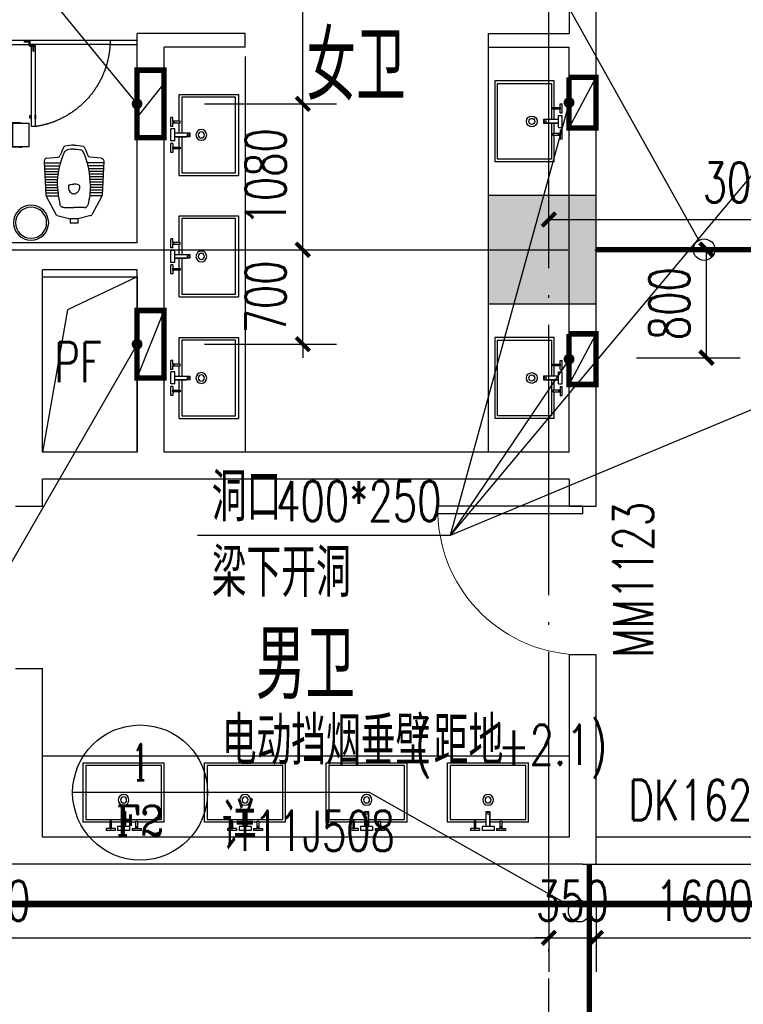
# Model space of a CAD drawing. Extents: x 797781 to 1255204, y 21234 to 1024248.
# Tile 342 of 656: x 934588 to 939949, y 377936 to 385227. Entities that reach past the tile are written whole.
import ezdxf
from ezdxf.enums import TextEntityAlignment as Align

# ---------------------------------------------------------------- set-up
doc = ezdxf.new("R2010")
doc.units = 0
doc.header["$LTSCALE"] = 1000
doc.header["$MEASUREMENT"] = 0
for name, pattern in [('( Hidden )', [0.375, 0.25, -0.125]), ('230303生产综合楼-平面图_t8$0$DASHED', [0.75, 0.5, -0.25]), ('230303生产综合楼-平面图_t8$0$DOTE', [2.4200000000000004, 2, -0.2, 0.02, -0.2])]:
    doc.linetypes.add(name, pattern=pattern)
for name, color, linetype in [('230303生产综合楼-平面图_t8$0$00-隔断-JYZS', 54, 'Continuous'), ('230303生产综合楼-平面图_t8$0$COLUMN', 40, 'Continuous'), ('230303生产综合楼-平面图_t8$0$DIM_IDEN', 3, 'Continuous'), ('230303生产综合楼-平面图_t8$0$DIM_LEAD', 3, 'Continuous'), ('230303生产综合楼-平面图_t8$0$DOTE', 1, '230303生产综合楼-平面图_t8$0$DOTE'), ('230303生产综合楼-平面图_t8$0$FC-过门石-JYZS', 147, 'Continuous'), ('230303生产综合楼-平面图_t8$0$FF-厨卫具', 44, 'Continuous'), ('230303生产综合楼-平面图_t8$0$FF-厨卫具-JYZS', 44, 'Continuous'), ('230303生产综合楼-平面图_t8$0$FF-门扇-JYZS', 12, 'Continuous'), ('230303生产综合楼-平面图_t8$0$PUB_DIM', 3, 'Continuous'), ('230303生产综合楼-平面图_t8$0$PUB_TEXT', 7, 'Continuous'), ('230303生产综合楼-平面图_t8$0$RC-套线看线-JYZS', 12, 'Continuous'), ('230303生产综合楼-平面图_t8$0$WALL', 40, 'Continuous'), ('230303生产综合楼-平面图_t8$0$WINDOW', 4, 'Continuous'), ('230303生产综合楼-平面图_t8$0$WINDOW_TEXT', 7, 'Continuous'), ('230303生产综合楼-平面图_t8$0$条件', 7, 'Continuous'), ('230303生产综合楼-平面图_t8$0$板洞', 6, 'Continuous'), ('DIM_LEAD', 3, 'Continuous'), ('PUB_HATCH', 8, 'Continuous'), ('PUB_TEXT', 7, 'Continuous'), ('防排烟', 7, 'Continuous')]:
    doc.layers.add(name, color=color, linetype=linetype)
doc.styles.add('230303生产综合楼-平面图_t8$0$_TCH_DIM', font='SIMPLEX', dxfattribs={"bigfont": 'GBCBIG'})
doc.styles.add('230303生产综合楼-平面图_T8$0$_TCH_DIM_T3', font='SIMPLEX', dxfattribs={"width": 0.7058823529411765, "bigfont": 'GBCBIG'})
doc.styles.add('230303生产综合楼-平面图_t8$0$_TCH_LABEL', font='COMPLEX', dxfattribs={"bigfont": 'GBCBIG'})
doc.styles.add('230303生产综合楼-平面图_t8$0$_TCH_WINDOW', font='SIMPLEX', dxfattribs={"height": 3.5, "bigfont": 'GBCBIG'})
doc.dimstyles.new('230303生产综合楼-平面图_T8$0$_TCH_ARCH&&100', dxfattribs={"dimtxt": 297.5, "dimasz": 100, "dimexe": 250, "dimexo": 300, "dimgap": 126.25, "dimtad": 1, "dimdec": 0, "dimzin": 0, "dimdsep": 46, "dimtxsty": '230303生产综合楼-平面图_T8$0$_TCH_DIM_T3', "dimblk": '230303生产综合楼-平面图_t8$0$_ArchTick', "dimcen": 0.09, "dimclrt": 7, "dimazin": 2, "dimtfac": 1, "dimtdec": 0, "dimtix": 1, "dimtmove": 2, "dimatfit": 3, "dimfxl": 1, "dimtolj": 1, "dimtzin": 0, "dimarcsym": 0})

# ---------------------------------------------------------------- blocks, each defined once
blk = doc.blocks.new('230303生产综合楼-平面图_t8$0$A$Caa1b75a0')
at = {"layer": '230303生产综合楼-平面图_t8$0$00-隔断-JYZS'}
for points in [[(4414.997558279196, 50.00338010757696), (4414.997558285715, 1519.998501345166), (4549.997558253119, 1519.998501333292), (4549.997558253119, 1549.99850133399), (4399.997558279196, 1549.998501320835), (4249.997558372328, 1549.998501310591), (4249.997558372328, 1519.998501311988), (4384.997558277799, 1519.998501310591), (4384.997558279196, 50.00338010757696)], [(5349.997537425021, 1550.001774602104), (5149.997558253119, 1549.998501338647), (5149.997558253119, 1519.998501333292), (5349.997537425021, 1520.001774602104)]]:
    blk.add_lwpolyline(points, dxfattribs=at)
at = {"layer": '230303生产综合楼-平面图_t8$0$FC-过门石-JYZS'}
blk.add_line((5349.996816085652, 1549.998501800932), (-150.0031697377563, 1549.998501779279), dxfattribs=at)
at = {"layer": '230303生产综合楼-平面图_t8$0$RC-套线看线-JYZS'}
for p, q in [((5149.997558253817, 1549.998501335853), (4549.998462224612, 1549.998501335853)), ((5149.997558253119, 1519.998501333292), (4549.998462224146, 1519.998501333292))]:
    blk.add_line(p, q, dxfattribs=at)
blk = doc.blocks.new('230303生产综合楼-平面图_t8$0$defr')
at = {"layer": '230303生产综合楼-平面图_t8$0$FF-厨卫具-JYZS'}
blk.add_circle((0, -3.63798e-11), 130, dxfattribs=at)
at = {"layer": '230303生产综合楼-平面图_t8$0$FF-厨卫具-JYZS', "color": 251}
blk.add_circle((0, -3.63798e-11), 115, dxfattribs=at)
blk = doc.blocks.new('230303生产综合楼-平面图_t8$0$台盆')
at = {"layer": '230303生产综合楼-平面图_t8$0$FF-厨卫具'}
for p, q in [((68064.42690082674, -66099.28192664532, -4.3863078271e-06), (67464.42690082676, -66099.28192664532, -4.3863078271e-06)), ((67464.42690082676, -66538.28191404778, -4.3863078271e-06), (67464.42690082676, -66099.28192664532, -4.3863078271e-06)), ((68064.42690082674, -66538.28191404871, -4.3863078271e-06), (68064.42690082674, -66099.28192664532, -4.3863078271e-06)), ((67750.67690082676, -66569.94886890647, -4.3863074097e-06), (67750.67690082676, -66482.60120423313, -4.3863074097e-06)), ((67464.42690082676, -66538.28191404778, -4.3863078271e-06), (67662.12299709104, -66538.28191404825, -4.3863078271e-06)), ((67674.45967617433, -66538.28191404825, -4.3863078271e-06), (67750.67690082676, -66538.28191404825, -4.3863078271e-06)), ((67778.61893658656, -66538.28191404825, -4.3863078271e-06), (67854.39412547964, -66538.28191404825, -4.3863078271e-06)), ((67866.73080456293, -66538.28191404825, -4.3863078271e-06), (68064.42690082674, -66538.28191404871, -4.3863078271e-06)), ((67634.78638294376, -66584.49500919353, -4.3863074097e-06), (67634.78638294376, -66599.04114948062, -4.3863074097e-06)), ((67662.12299709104, -66584.49500919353, -4.3863074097e-06), (67634.78638294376, -66584.49500919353, -4.3863074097e-06)), ((67634.78638294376, -66599.04114948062, -4.3863074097e-06), (67701.79629032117, -66599.04114948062, -4.3863074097e-06)), ((67701.79629032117, -66584.49500919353, -4.3863074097e-06), (67674.45967617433, -66584.49500919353, -4.3863074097e-06)), ((67701.79629032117, -66584.49500919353, -4.3863074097e-06), (67701.79629032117, -66599.04114948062, -4.3863074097e-06)), ((67720.28043532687, -66569.94886890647, -4.3863074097e-06), (67750.67690082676, -66569.94886890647, -4.3863074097e-06)), ((67720.28043532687, -66569.94886890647, -4.3863074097e-06), (67720.28043532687, -66599.04114948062, -4.3863074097e-06)), ((67720.28043532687, -66599.04114948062, -4.3863074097e-06), (67809.01540208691, -66599.04114948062, -4.3863074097e-06)), ((67778.61893658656, -66569.94886890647, -4.3863074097e-06), (67809.01540208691, -66569.94886890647, -4.3863074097e-06)), ((67809.01540208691, -66569.94886890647, -4.3863074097e-06), (67809.01540208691, -66599.04114948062, -4.3863074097e-06)), ((67827.05751133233, -66584.49500919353, -4.3863074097e-06), (67854.39412547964, -66584.49500919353, -4.3863074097e-06)), ((67827.05751133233, -66584.49500919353, -4.3863074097e-06), (67827.05751133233, -66599.04114948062, -4.3863074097e-06)), ((67827.05751133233, -66599.04114948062, -4.3863074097e-06), (67894.06741871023, -66599.04114948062, -4.3863074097e-06)), ((67866.73080456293, -66584.49500919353, -4.3863074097e-06), (67894.06741871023, -66584.49500919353, -4.3863074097e-06)), ((67894.06741871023, -66584.49500919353, -4.3863074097e-06), (67894.06741871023, -66599.04114948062, -4.3863074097e-06))]:
    blk.add_line(p, q, dxfattribs=at)
at = {"layer": '230303生产综合楼-平面图_t8$0$FF-厨卫具', "color": 8, "elevation": -8.7726148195e-06}
blk.add_lwpolyline([(67750.67690082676, -66518.28191404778), (67484.42690082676, -66518.28191404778), (67484.42690082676, -66119.28192664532), (68044.42690082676, -66119.28192664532), (68044.42690082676, -66518.28191404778), (67778.61893658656, -66518.28191404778)], dxfattribs=at)
at = {"layer": '230303生产综合楼-平面图_t8$0$FF-厨卫具', "elevation": -4.3863074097e-06}
for points in [[(67750.67690082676, -66459.50120423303), (67750.67690082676, -66569.94886890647), (67778.61893658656, -66569.94886890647), (67778.61893658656, -66459.50120423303)], [(67662.12299709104, -66530.09871787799), (67662.12299709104, -66584.49500919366), (67674.45967617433, -66584.49500919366), (67674.45967617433, -66530.09871787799)], [(67866.73080456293, -66530.09871787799), (67866.73080456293, -66584.49500919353), (67854.39412547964, -66584.49500919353), (67854.39412547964, -66530.09871787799)]]:
    blk.add_lwpolyline(points, close=True, dxfattribs=at)
at = {"layer": '230303生产综合楼-平面图_t8$0$FF-厨卫具'}
blk.add_circle((67764.42690082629, -66373.28192664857, -8.7726148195e-06), 40, dxfattribs=at)
at = {"layer": '230303生产综合楼-平面图_t8$0$FF-厨卫具', "color": 8}
for centre, radius in [((67764.42690082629, -66373.28192664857, -8.7726148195e-06), 22.5), ((67764.11057655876, -66471.53829339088, -4.3863074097e-06), 7.984881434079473), ((67668.29133663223, -66578.32666965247, -4.3785974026e-06), 6.168339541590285), ((67860.56246502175, -66578.32666965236, -4.3785974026e-06), 6.168339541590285)]:
    blk.add_circle(centre, radius, dxfattribs=at)
blk = doc.blocks.new('230303生产综合楼-平面图_t8$0$htjy')
at = {"layer": '230303生产综合楼-平面图_t8$0$FF-门扇-JYZS', "color": 250}
for p, q in [((382761.9110870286, 28838.77206893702), (382761.9081940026, 28875.91693294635)), ((382766.9081939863, 28875.91730839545), (382766.9107036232, 28843.88171852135)), ((382769.4092076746, 28863.80063203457), (382720.9092078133, 28863.79699022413)), ((382726.1091327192, 28864.79738068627), (382759.5091326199, 28864.79988865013)), ((382726.1092828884, 28862.7973806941), (382759.5092827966, 28862.79988865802)), ((382736.8795833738, 28863.7972507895), (382738.6095082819, 28864.79738068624)), ((382736.8795833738, 28863.7972507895), (382738.609658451, 28862.79738069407)), ((382759.5091326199, 28864.79988865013), (382765.4088765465, 28868.21033166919)), ((382759.5092827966, 28862.79988865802), (382765.4095388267, 28859.39033169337)), ((382763.0110870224, 28838.77215154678), (382761.9110870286, 28838.77206894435)), ((382765.4088765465, 28868.21033166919), (382765.4095388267, 28859.39033169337)), ((382768.4115810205, 28832.1935570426), (382768.411498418, 28833.29355703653)), ((382768.4115810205, 28832.1935570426), (382805.2817696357, 28832.19632557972)), ((382805.2813935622, 28837.19640911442), (382773.6019169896, 28837.1964091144)), ((382789.9022055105, 28837.19517075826), (382793.3126485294, 28831.29542683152)), ((382793.3126485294, 28831.29542683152), (382793.3151564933, 28797.89542692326)), ((382794.315546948, 28792.69550203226), (382794.3119051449, 28841.19550189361)), ((382795.3126485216, 28831.29557700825), (382798.7222054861, 28837.19583303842)), ((382795.3151564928, 28797.89557709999), (382795.3126485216, 28831.29557700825)), ((382793.3151564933, 28797.89542692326), (382794.3152863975, 28796.16550201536)), ((382794.3152863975, 28796.16550201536), (382795.3151564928, 28797.89557709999))]:
    blk.add_line(p, q, dxfattribs=at)
at = {"layer": '230303生产综合楼-平面图_t8$0$FF-门扇-JYZS'}
blk.add_lwpolyline([(382166.9064412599, 28875.91704623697), (382166.9064412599, 28863.91704623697), (382166.9064412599, 28863.91704623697), (382166.9064412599, 28850.91704623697), (382766.9101701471, 28850.96464336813), (382766.9101750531, 28875.91704623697)], close=True, dxfattribs=at)
at = {"layer": '230303生产综合楼-平面图_t8$0$FF-门扇-JYZS', "color": 251}
for points in [[(382224.4528693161, 28878.91685957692), (382224.4530949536, 28875.91685588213), (382254.4530944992, 28875.91911224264), (382254.4528688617, 28878.9191159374)], [(382224.4559977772, 28847.89208199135), (382224.4557721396, 28850.89207828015), (382254.4557724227, 28850.89433464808), (382254.4559980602, 28847.89433835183)], [(382229.3560653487, 28846.99244992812), (382229.3568174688, 28836.99244747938), (382249.4568161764, 28836.99395924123), (382249.4560640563, 28846.99396168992)]]:
    blk.add_lwpolyline(points, close=True, dxfattribs=at)
at = {"layer": '230303生产综合楼-平面图_t8$0$FF-门扇-JYZS', "color": 250}
for points in [[(382766.9101957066, 28850.6424443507), (382766.9081907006, 28875.91730901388), (382761.9081940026, 28875.91693294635), (382761.9101990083, 28850.64206829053)], [(382805.2817696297, 28832.19640591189), (382805.2813935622, 28837.19640911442), (382780.2812055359, 28837.194448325), (382780.2815815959, 28832.19444512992)]]:
    blk.add_lwpolyline(points, close=True, dxfattribs=at)
blk.add_circle((382768.411092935, 28838.69355701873), 1.73000000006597, dxfattribs=at)
at = {"layer": '230303生产综合楼-平面图_t8$0$FF-门扇-JYZS', "color": 250, "linetype": '230303生产综合楼-平面图_t8$0$DASHED', "ltscale": 5}
blk.add_arc((382806.7639335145, 28786.19867182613), 646.1168602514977, 91.104218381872, 172.0182417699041, dxfattribs=at)
at = {"layer": '230303生产综合楼-平面图_t8$0$FF-门扇-JYZS', "color": 250, "extrusion": (0, 0, -1)}
blk.add_arc((-382768.4131028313, 28838.6942285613), 5.400671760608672, 270.0170212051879, 196.1286718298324, dxfattribs=at)
blk = doc.blocks.new('230303生产综合楼-平面图_t8$0$ferg')
at = {"layer": '230303生产综合楼-平面图_t8$0$FF-厨卫具-JYZS'}
for p, q in [((70687.61497045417, -64090.14933308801), (70673.42580506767, -64090.14933308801)), ((70673.42580506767, -64090.14933308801), (70673.42580506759, -64095.21038998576)), ((70687.61497045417, -64090.14933308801), (70754.35524967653, -64090.14933308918)), ((70754.35524967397, -64271.07893806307), (70754.35524967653, -64090.14933308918)), ((70673.42580506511, -64266.01788915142), (70673.42580506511, -64271.07893806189)), ((70687.61497045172, -64271.07893806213), (70673.42580506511, -64271.07893806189)), ((70687.61497045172, -64271.07893806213), (70754.35524967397, -64271.07893806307))]:
    blk.add_line(p, q, dxfattribs=at)
at = {"layer": '230303生产综合楼-平面图_t8$0$FF-厨卫具-JYZS', "color": 251}
for p, q in [((70687.61497045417, -64090.14933308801), (70687.61497045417, -64095.21038998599)), ((70687.61497045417, -64092.679861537), (70754.35524967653, -64092.6798615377)), ((70687.61497045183, -64266.01788915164), (70687.61497045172, -64271.07893806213)), ((70687.61497045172, -64268.54841360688), (70754.35524967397, -64268.54841360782))]:
    blk.add_line(p, q, dxfattribs=at)
at = {"layer": '230303生产综合楼-平面图_t8$0$FF-厨卫具-JYZS'}
blk.add_lwpolyline([(70741.75713678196, -64266.01788915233), (70741.75713678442, -64095.21038998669), (70619.28363873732, -64095.21038998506), (70619.28363873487, -64266.01788915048)], close=True, dxfattribs=at)
blk = doc.blocks.new('230303生产综合楼-平面图_t8$0$sdsdfsf666')
at = {"color": 0, "linetype": 'ByBlock', "lineweight": -2}
for p, q in [((16794.29931889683, -102932.781750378), (16852.69042238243, -102932.7817306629)), ((16794.29932990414, -102965.3823961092), (16794.29931889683, -102932.781750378)), ((16852.69043338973, -102965.3823763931), (16852.69042238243, -102932.7817306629)), ((16619.14375693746, -103128.0359272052), (16691.40044711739, -102993.8096260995)), ((16698.08314366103, -102988.4201088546), (16794.29932990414, -102965.3823961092)), ((16794.29932990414, -102965.3823961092), (16852.69043338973, -102965.3823763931)), ((16948.90663519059, -102988.4200241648), (16852.69043338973, -102965.3823763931)), ((17027.84611619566, -103128.0357892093), (16955.58933537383, -102993.8095368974)), ((16748.87579373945, -103047.21805213), (16823.49490927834, -103047.218026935)), ((16898.11402481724, -103047.2180017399), (16823.49490927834, -103047.218026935)), ((16603.03373234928, -103392.4931286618), (16615.59674127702, -103140.7606965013)), ((17043.95631936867, -103392.4929797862), (17031.39314044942, -103140.76055611)), ((16621.07992945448, -103413.3967741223), (16704.63856849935, -103421.4935129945)), ((17025.91013637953, -103413.396637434), (16942.35150280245, -103421.4934327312))]:
    blk.add_line(p, q, dxfattribs=at)
at = {"color": 250, "linetype": 'ByBlock', "lineweight": -2}
for p, q in [((16614.84227035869, -103155.8784760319), (16705.26403076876, -103155.8784455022)), ((16616.24517326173, -103135.8784755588), (16707.69277574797, -103135.8784446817)), ((17030.7447051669, -103135.8783356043), (16939.29710268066, -103135.8783664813)), ((17032.14762157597, -103155.8783351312), (16941.7258611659, -103155.8783656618)), ((16610.84977434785, -103235.8784773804), (16702.24119856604, -103235.8784465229)), ((16611.84789835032, -103215.8784770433), (16701.65853951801, -103215.8784467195)), ((16612.8460223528, -103195.8784767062), (16702.1011885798, -103195.8784465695)), ((16613.84414635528, -103175.87847637), (16703.40134097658, -103175.8784461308)), ((17033.14575908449, -103175.878334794), (16943.58856446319, -103175.8783650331)), ((17036.14017160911, -103235.8783337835), (16944.74874739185, -103235.8783646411)), ((17034.14389659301, -103195.8783344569), (16944.88873036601, -103195.8783645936)), ((17035.14203410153, -103215.8783341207), (16945.33139293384, -103215.8783644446)), ((16607.85540233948, -103295.8784783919), (16707.8216028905, -103295.8784446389)), ((16608.85352634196, -103275.8784780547), (16705.31802408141, -103275.8784454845)), ((16609.85165034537, -103255.8784777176), (16703.45979150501, -103255.8784461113)), ((17039.1345841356, -103295.8783327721), (16939.16838358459, -103295.8783665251)), ((17038.13644662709, -103275.8783331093), (16941.67194888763, -103275.8783656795)), ((17037.13830911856, -103255.8783334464), (16943.53016795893, -103255.8783650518)), ((16603.73807766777, -103378.3797453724), (16725.17756201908, -103378.3797043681)), ((16604.86103033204, -103355.8784794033), (16719.29361652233, -103355.8784407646)), ((16605.85915433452, -103335.8784790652), (16714.79819908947, -103335.8784422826)), ((16606.857278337, -103315.878478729), (16710.97832434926, -103315.8784435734)), ((17043.25196451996, -103378.3795969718), (16921.81248016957, -103378.379637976)), ((17042.12899666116, -103355.8783317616), (16927.69641046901, -103355.8783703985)), ((17041.13085915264, -103335.8783320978), (16932.19181439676, -103335.8783688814)), ((17040.13272164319, -103315.878332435), (16936.01167563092, -103315.8783675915))]:
    blk.add_line(p, q, dxfattribs=at)
at = {"color": 0, "linetype": 'ByBlock', "lineweight": -2}
for centre, radius, start, end in [((16700.41169559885, -102998.1452230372), 10, 103.4652274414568, 154.3063196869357), ((16748.87580386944, -103077.21805213), 30, 90.000019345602, 168.4221107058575), ((17001.43043124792, -103142.25590133), 30, 2.8570829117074, 28.29450327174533), ((17332.67184176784, -103207.5036532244), 631.0688748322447, 180.0000193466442, 203.4120146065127), ((16781.08817049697, -103446.3325582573), 30.00000000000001, 203.4120146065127, 259.3055482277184), ((16541.62206133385, -103302.426136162), 405.9666349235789, 331.314374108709, 340.9583293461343), ((16944.28045928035, -103441.4001935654), 20.00000000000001, 95.53465670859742, 160.9583293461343), ((17023.98117990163, -103393.4898765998), 19.99999999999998, 275.5346567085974, 2.8570829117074), ((16757.99974946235, -103492.4915224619), 10.00000000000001, 208.6856645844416, 256.3992742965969), ((16757.99974946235, -103492.4915224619), 10.00000000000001, 208.6856645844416, 256.3992742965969), ((16823.49496872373, -103221.7817405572), 258.5200345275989, 270.0000192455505, 280.6944904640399), ((16823.49496872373, -103221.7817405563), 288.5200345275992, 270.0000192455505, 283.6007643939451)]:
    blk.add_arc(centre, radius, start, end, dxfattribs=at)
at = {"color": 0, "linetype": 'ByBlock', "lineweight": -2, "extrusion": (0, 0, -1)}
for centre, radius, start, end in [((-16946.57808981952, -102998.1451399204), 9.999999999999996, 103.4651887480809, 154.3062809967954), ((-16898.1140349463, -103077.2180017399), 30, 89.99998065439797, 168.4220720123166), ((-16645.55945148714, -103142.2560214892), 30.00000000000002, 2.857044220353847, 28.29446458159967), ((-16314.31808502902, -103207.5039970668), 631.0688748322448, 179.9999806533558, 203.4119759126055), ((-16623.00887248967, -103393.4900119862), 20, 275.53461801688, 2.857044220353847), ((-16702.70962546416, -103441.4002751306), 20.00000000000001, 95.53461801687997, 160.9582906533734), ((-17105.36792956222, -103302.4259458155), 405.966634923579, 331.3143354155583, 340.9582906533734), ((-16865.90191757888, -103446.3325296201), 30.00000000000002, 203.4119759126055, 259.3055095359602), ((-16823.49496771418, -103221.7817405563), 288.5200345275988, 269.9999805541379, 283.6007257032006), ((-16823.49496771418, -103221.7817405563), 258.5200345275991, 269.9999805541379, 280.6944517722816), ((-16888.99036978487, -103492.4914782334), 10, 208.685625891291, 256.3992356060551)]:
    blk.add_arc(centre, radius, start, end, dxfattribs=at)
at = {"color": 250, "linetype": 'ByBlock', "lineweight": -2, "extrusion": (0, 0, -1)}
for centre, radius, start, end in [((-16814.68992498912, -103160.509642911), 10, 56.91799338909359, 82.61391755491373), ((-16823.49497097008, -103228.4339179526), 78.49259795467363, 89.99998075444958, 97.38604375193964), ((-16793.28556758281, -103206.6514800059), 10, 289.2764332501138, 347.2203713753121), ((-16823.49493445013, -103120.2731894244), 101.5085511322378, 250.7235280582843, 269.999980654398)]:
    blk.add_arc(centre, radius, start, end, dxfattribs=at)
at = {"color": 250, "linetype": 'ByBlock', "lineweight": -2}
for centre, radius, start, end in [((16823.49497097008, -103228.4339179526), 78.49259795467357, 90.00001944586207, 97.38608244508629), ((16832.29997108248, -103160.5096369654), 10, 56.91803208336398, 82.61395624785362), ((16823.49493445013, -103120.2731894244), 101.5085511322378, 250.7235667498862, 270.000019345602), ((16853.70435964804, -103206.6514596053), 10, 289.2764719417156, 347.2204100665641)]:
    blk.add_arc(centre, radius, start, end, dxfattribs=at)
at = {"color": 0, "linetype": 'ByBlock', "lineweight": -2, "extrusion": (0, 0, -1)}
blk.add_ellipse((17601.2933896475, -103232.373920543), major_axis=(900.1221583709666, 2.684769e-10), ratio=0.8921833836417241, start_param=3.17256617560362, end_param=3.343664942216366, dxfattribs=at)
at = {"color": 0, "linetype": 'ByBlock', "lineweight": -2}
blk.add_ellipse((16045.69711558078, -103232.3743800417), major_axis=(900.1215984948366, 4.6521e-12), ratio=0.8921839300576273, start_param=0.0309741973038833, end_param=0.2020729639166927, dxfattribs=at)
at = {"color": 250, "linetype": 'ByBlock', "lineweight": -2, "extrusion": (0, 0, -1)}
blk.add_ellipse((16841.89909945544, -103197.0142996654), major_axis=(59.84837162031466, 3.17245e-11), ratio=0.8950511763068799, start_param=2.918546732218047, end_param=4.134999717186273, dxfattribs=at)
at = {"color": 250, "linetype": 'ByBlock', "lineweight": -2}
blk.add_ellipse((16805.09082126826, -103197.0143120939), major_axis=(-59.84837162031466, 3.17245e-11), ratio=0.8950511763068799, start_param=2.918546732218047, end_param=4.134999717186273, dxfattribs=at)
blk = doc.blocks.new('230303生产综合楼-平面图_t8$0$$DorLib2D$00000001')
for p, q in [((0.45, 0.9750000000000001), (0.5000000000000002, 0.9750000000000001)), ((0.45, 0), (0.45, 0.9750000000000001)), ((0.5, 0), (0.5, 0.9750000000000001)), ((0.5, 0), (0.45, 0))]:
    blk.add_line(p, q)
at = {"lineweight": 13}
blk.add_arc((0.475, 0), 0.975, 91.4692835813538, 180, dxfattribs=at)
blk = doc.blocks.new('230303生产综合楼-平面图_t8$0$_ArchTick')
at = {"color": 0, "linetype": 'ByBlock', "const_width": 0.3}
blk.add_lwpolyline([(-0.5, -0.5), (0.5, 0.5)], dxfattribs=at)
blk = doc.blocks.new('*D6248')
at = {"layer": '230303生产综合楼-平面图_t8$0$PUB_DIM', "color": 0, "lineweight": -2, "transparency": 16777216}
for p, q in [((756648.3066328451, 178498.9380537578), (756648.3066328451, 178002.4539507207)), ((765048.3066328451, 178498.9380537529), (765048.3066328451, 178002.4539507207)), ((756648.3066328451, 178252.4539507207), (765048.3066328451, 178252.4539507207))]:
    blk.add_line(p, q, dxfattribs=at)
at = {"layer": 'Defpoints', "color": 0, "transparency": 16777216}
for p in [(756648.3066328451, 178798.9380537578), (765048.3066328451, 178798.9380537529), (765048.3066328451, 178252.4539507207)]:
    blk.add_point(p, dxfattribs=at)
at = {"layer": '230303生产综合楼-平面图_t8$0$PUB_DIM', "color": 0, "lineweight": -2, "transparency": 16777216, "xscale": 100, "yscale": 100, "zscale": 100, "rotation": 180}
blk.add_blockref('230303生产综合楼-平面图_t8$0$_ArchTick', (756648.3066328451, 178252.4539507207), dxfattribs=at)
at = {"layer": '230303生产综合楼-平面图_t8$0$PUB_DIM', "color": 0, "lineweight": -2, "transparency": 16777216, "xscale": 100, "yscale": 100, "zscale": 100}
blk.add_blockref('230303生产综合楼-平面图_t8$0$_ArchTick', (765048.3066328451, 178252.4539507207), dxfattribs=at)
at = {"layer": '230303生产综合楼-平面图_t8$0$PUB_DIM', "color": 7, "transparency": 16777216, "insert": (760848.3066328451, 178527.4539507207), "char_height": 297.5, "attachment_point": 5, "style": '230303生产综合楼-平面图_T8$0$_TCH_DIM_T3'}
blk.add_mtext('\\A1;8400', dxfattribs=at)
blk = doc.blocks.new('*D6249')
at = {"layer": '230303生产综合楼-平面图_t8$0$PUB_DIM', "color": 0, "lineweight": -2, "transparency": 16777216}
for p, q in [((765048.3066328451, 178498.9380537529), (765048.3066328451, 178002.4539507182)), ((765398.3017911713, 178498.9380537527), (765398.3017911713, 178002.4539507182)), ((765048.3066328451, 178252.4539507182), (764948.3066328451, 178252.4539507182)), ((765048.3066328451, 178252.4539507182), (765398.3017911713, 178252.4539507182)), ((765398.3017911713, 178252.4539507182), (765498.3017911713, 178252.4539507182))]:
    blk.add_line(p, q, dxfattribs=at)
at = {"layer": 'Defpoints', "color": 0, "transparency": 16777216}
for p in [(765048.3066328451, 178798.9380537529), (765398.3017911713, 178798.9380537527), (765398.3017911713, 178252.4539507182)]:
    blk.add_point(p, dxfattribs=at)
at = {"layer": '230303生产综合楼-平面图_t8$0$PUB_DIM', "color": 0, "lineweight": -2, "transparency": 16777216, "xscale": 100, "yscale": 100, "zscale": 100}
blk.add_blockref('230303生产综合楼-平面图_t8$0$_ArchTick', (765048.3066328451, 178252.4539507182), dxfattribs=at)
at = {"layer": '230303生产综合楼-平面图_t8$0$PUB_DIM', "color": 0, "lineweight": -2, "transparency": 16777216, "xscale": 100, "yscale": 100, "zscale": 100, "rotation": 180}
blk.add_blockref('230303生产综合楼-平面图_t8$0$_ArchTick', (765398.3017911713, 178252.4539507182), dxfattribs=at)
at = {"layer": '230303生产综合楼-平面图_t8$0$PUB_DIM', "color": 7, "transparency": 16777216, "insert": (765223.3042120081, 178527.4539507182), "char_height": 297.5, "attachment_point": 5, "style": '230303生产综合楼-平面图_T8$0$_TCH_DIM_T3'}
blk.add_mtext('\\A1;350', dxfattribs=at)
blk = doc.blocks.new('*D6250')
at = {"layer": '230303生产综合楼-平面图_t8$0$PUB_DIM', "color": 0, "lineweight": -2, "transparency": 16777216}
for p, q in [((765398.3017911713, 178498.9380537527), (765398.3017911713, 178002.4539507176)), ((766998.301791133, 178498.9380537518), (766998.301791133, 178002.4539507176)), ((765398.3017911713, 178252.4539507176), (766998.301791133, 178252.4539507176))]:
    blk.add_line(p, q, dxfattribs=at)
at = {"layer": 'Defpoints', "color": 0, "transparency": 16777216}
for p in [(765398.3017911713, 178798.9380537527), (766998.301791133, 178798.9380537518), (766998.301791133, 178252.4539507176)]:
    blk.add_point(p, dxfattribs=at)
at = {"layer": '230303生产综合楼-平面图_t8$0$PUB_DIM', "color": 0, "lineweight": -2, "transparency": 16777216, "xscale": 100, "yscale": 100, "zscale": 100, "rotation": 180}
blk.add_blockref('230303生产综合楼-平面图_t8$0$_ArchTick', (765398.3017911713, 178252.4539507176), dxfattribs=at)
at = {"layer": '230303生产综合楼-平面图_t8$0$PUB_DIM', "color": 0, "lineweight": -2, "transparency": 16777216, "xscale": 100, "yscale": 100, "zscale": 100}
blk.add_blockref('230303生产综合楼-平面图_t8$0$_ArchTick', (766998.301791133, 178252.4539507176), dxfattribs=at)
at = {"layer": '230303生产综合楼-平面图_t8$0$PUB_DIM', "color": 7, "transparency": 16777216, "insert": (766198.3017911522, 178527.4539507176), "char_height": 297.5, "attachment_point": 5, "style": '230303生产综合楼-平面图_T8$0$_TCH_DIM_T3'}
blk.add_mtext('\\A1;1600', dxfattribs=at)
blk = doc.blocks.new('*D6254')
at = {"layer": '230303生产综合楼-平面图_t8$0$PUB_DIM', "color": 0, "lineweight": -2, "transparency": 16777216}
for p, q in [((763225.773265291, 183348.9388878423), (763225.7737261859, 183448.9388878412)), ((762498.2880534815, 183348.9422407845), (763475.7732652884, 183348.9377356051)), ((763225.7700389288, 182648.9176430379), (763225.773265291, 183348.9388878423)), ((762498.2848271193, 182648.9209959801), (763475.7700389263, 182648.9164908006)), ((763225.7700389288, 182648.9176430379), (763225.769578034, 182548.9176430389))]:
    blk.add_line(p, q, dxfattribs=at)
at = {"layer": 'Defpoints', "color": 0, "transparency": 16777216}
for p in [(762198.2880534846, 183348.9436234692), (763225.773265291, 183348.9388878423), (762198.2848271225, 182648.9223786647)]:
    blk.add_point(p, dxfattribs=at)
at = {"layer": '230303生产综合楼-平面图_t8$0$PUB_DIM', "color": 0, "lineweight": -2, "transparency": 16777216, "xscale": 100, "yscale": 100, "zscale": 100}
for p, rotation in [((763225.773265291, 183348.9388878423), 269.9997359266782), ((763225.7700389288, 182648.9176430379), 89.99973592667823)]:
    blk.add_blockref('230303生产综合楼-平面图_t8$0$_ArchTick', p, dxfattribs=dict(at, rotation=rotation))
at = {"layer": '230303生产综合楼-平面图_t8$0$PUB_DIM', "color": 7, "transparency": 16777216, "insert": (762950.771652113, 182998.9295329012), "char_height": 297.5, "attachment_point": 5, "rotation": 89.9997359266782, "style": '230303生产综合楼-平面图_T8$0$_TCH_DIM_T3'}
blk.add_mtext('\\A1;700', dxfattribs=at)
blk = doc.blocks.new('*D6255')
at = {"layer": '230303生产综合楼-平面图_t8$0$PUB_DIM', "color": 0, "lineweight": -2, "transparency": 16777216}
for p, q in [((762498.2930292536, 184428.5315763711), (763475.7782410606, 184428.5270711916)), ((763225.773265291, 183348.9388878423), (763225.7782410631, 184428.5282234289)), ((762498.2880534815, 183348.9422407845), (763475.7732652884, 183348.9377356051))]:
    blk.add_line(p, q, dxfattribs=at)
at = {"layer": 'Defpoints', "color": 0, "transparency": 16777216}
for p in [(762198.2930292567, 184428.5329590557), (763225.7782410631, 184428.5282234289), (762198.2880534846, 183348.9436234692)]:
    blk.add_point(p, dxfattribs=at)
at = {"layer": '230303生产综合楼-平面图_t8$0$PUB_DIM', "color": 0, "lineweight": -2, "transparency": 16777216, "xscale": 100, "yscale": 100, "zscale": 100}
for p, rotation in [((763225.7782410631, 184428.5282234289), 89.9997359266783), ((763225.773265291, 183348.9388878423), 269.9997359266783)]:
    blk.add_blockref('230303生产综合楼-平面图_t8$0$_ArchTick', p, dxfattribs=dict(at, rotation=rotation))
at = {"layer": '230303生产综合楼-平面图_t8$0$PUB_DIM', "color": 7, "transparency": 16777216, "insert": (762950.7757531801, 183888.7348230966), "char_height": 297.5, "attachment_point": 5, "rotation": 89.9997359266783, "style": '230303生产综合楼-平面图_T8$0$_TCH_DIM_T3'}
blk.add_mtext('\\A1;1080', dxfattribs=at)
blk = doc.blocks.new('*D6256')
at = {"layer": '230303生产综合楼-平面图_t8$0$PUB_DIM', "color": 0, "lineweight": -2, "transparency": 16777216}
for p, q in [((762498.3042289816, 186858.5276548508), (763475.7894407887, 186858.5231496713)), ((763225.7782410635, 184428.5282234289), (763225.7894407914, 186858.5243019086)), ((762498.2930292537, 184428.5315763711), (763475.7782410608, 184428.5270711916))]:
    blk.add_line(p, q, dxfattribs=at)
at = {"layer": 'Defpoints', "color": 0, "transparency": 16777216}
for p in [(762198.3042289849, 186858.5290375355), (763225.7894407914, 186858.5243019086), (762198.293029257, 184428.5329590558)]:
    blk.add_point(p, dxfattribs=at)
at = {"layer": '230303生产综合楼-平面图_t8$0$PUB_DIM', "color": 0, "lineweight": -2, "transparency": 16777216, "xscale": 100, "yscale": 100, "zscale": 100}
for p, rotation in [((763225.7894407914, 186858.5243019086), 89.99973592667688), ((763225.7782410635, 184428.5282234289), 269.9997359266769)]:
    blk.add_blockref('230303生产综合楼-平面图_t8$0$_ArchTick', p, dxfattribs=dict(at, rotation=rotation))
at = {"layer": '230303生产综合楼-平面图_t8$0$PUB_DIM', "color": 7, "transparency": 16777216, "insert": (762950.7838409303, 185643.5275301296), "char_height": 297.5, "attachment_point": 5, "rotation": 89.99973592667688, "style": '230303生产综合楼-平面图_T8$0$_TCH_DIM_T3'}
blk.add_mtext('\\A1;2430', dxfattribs=at)
blk = doc.blocks.new('*D6257')
at = {"layer": '230303生产综合楼-平面图_t8$0$PUB_DIM', "color": 0, "lineweight": -2, "transparency": 16777216}
for p, q in [((765698.3040851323, 183349.2466859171), (766466.2844765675, 183349.2378282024)), ((766216.2752521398, 182549.4641775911), (766216.2844765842, 183349.2407116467)), ((765698.2948606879, 182549.4701518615), (766466.2752521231, 182549.4612941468))]:
    blk.add_line(p, q, dxfattribs=at)
at = {"layer": 'Defpoints', "color": 0, "transparency": 16777216}
for p in [(765398.3040851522, 183349.2501460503), (766216.2844765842, 183349.2407116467), (765398.2948607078, 182549.4736119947)]:
    blk.add_point(p, dxfattribs=at)
at = {"layer": '230303生产综合楼-平面图_t8$0$PUB_DIM', "color": 0, "lineweight": -2, "transparency": 16777216, "xscale": 100, "yscale": 100, "zscale": 100}
for p, rotation in [((766216.2844765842, 183349.2407116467), 89.99933916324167), ((766216.2752521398, 182549.4641775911), 269.9993391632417)]:
    blk.add_blockref('230303生产综合楼-平面图_t8$0$_ArchTick', p, dxfattribs=dict(at, rotation=rotation))
at = {"layer": '230303生产综合楼-平面图_t8$0$PUB_DIM', "color": 7, "transparency": 16777216, "insert": (765941.2798643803, 182949.3556164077), "char_height": 297.5, "attachment_point": 5, "rotation": 89.99933916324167, "style": '230303生产综合楼-平面图_T8$0$_TCH_DIM_T3'}
blk.add_mtext('\\A1;800', dxfattribs=at)
blk = doc.blocks.new('*D6259')
at = {"layer": '230303生产综合楼-平面图_t8$0$PUB_DIM', "color": 0, "lineweight": -2, "transparency": 16777216}
for p, q in [((765048.3066328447, 183218.5706023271), (765048.3066328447, 183821.7460676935)), ((768048.3042119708, 183218.5706023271), (768048.3042119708, 183821.7460676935)), ((765048.3066328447, 183571.7460676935), (768048.3042119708, 183571.7460676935))]:
    blk.add_line(p, q, dxfattribs=at)
at = {"layer": 'Defpoints', "color": 0, "transparency": 16777216}
for p in [(768048.3042119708, 183571.7460676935), (765048.3066328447, 182918.5706023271), (768048.3042119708, 182918.5706023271)]:
    blk.add_point(p, dxfattribs=at)
at = {"layer": '230303生产综合楼-平面图_t8$0$PUB_DIM', "color": 0, "lineweight": -2, "transparency": 16777216, "xscale": 100, "yscale": 100, "zscale": 100, "rotation": 180}
blk.add_blockref('230303生产综合楼-平面图_t8$0$_ArchTick', (765048.3066328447, 183571.7460676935), dxfattribs=at)
at = {"layer": '230303生产综合楼-平面图_t8$0$PUB_DIM', "color": 0, "lineweight": -2, "transparency": 16777216, "xscale": 100, "yscale": 100, "zscale": 100}
blk.add_blockref('230303生产综合楼-平面图_t8$0$_ArchTick', (768048.3042119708, 183571.7460676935), dxfattribs=at)
at = {"layer": '230303生产综合楼-平面图_t8$0$PUB_DIM', "color": 7, "transparency": 16777216, "insert": (766548.3054224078, 183846.7460676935), "char_height": 297.5, "attachment_point": 5, "style": '230303生产综合楼-平面图_T8$0$_TCH_DIM_T3'}
blk.add_mtext('\\A1;3000', dxfattribs=at)
blk = doc.blocks.new('_FZH')
blk.add_lwpolyline([(-0.5, -0.5), (0.5, -0.5), (0.5, 0.5), (-0.5, 0.5)], close=True)
at = {"layer": 'PUB_HATCH'}
blk.add_solid([(-0.5, -0.5), (0.5, -0.5), (-0.5, 0.5), (0.5, 0.5)], dxfattribs=at)
blk = doc.blocks.new('230303生产综合楼-平面图_t8$0$WSJ-1')
at = {"layer": '230303生产综合楼-平面图_t8$0$DIM_LEAD'}
for p, q in [((761998.3038155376, 184428.5332967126), (760918.6346471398, 185746.967479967)), ((761998.3038155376, 184428.5332967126), (760918.6346471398, 185746.967479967)), ((761998.2988166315, 182648.9222458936), (760918.6346471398, 180779.1470157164))]:
    blk.add_line(p, q, dxfattribs=at)
at = {"layer": '230303生产综合楼-平面图_t8$0$DIM_LEAD', "const_width": 40}
for points in [[(762010.9752509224, 184413.0596182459, 1), (761985.6323801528, 184444.0069751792, 1)], [(762010.9752509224, 184413.0596182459, 1), (761985.6323801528, 184444.0069751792, 1)], [(765209.4743274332, 184455.0488316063, 1), (765187.11456166, 184421.8819675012, 1)], [(762008.2998513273, 182666.2421565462, 1), (761988.2977819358, 182631.602335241, 1)]]:
    blk.add_lwpolyline(points, format="xyb", close=True, dxfattribs=at)
at = {"layer": '230303生产综合楼-平面图_t8$0$FF-厨卫具-JYZS'}
for p, q in [((764598.3043787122, 184848.9398266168), (764598.3043833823, 181848.9574787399)), ((762798.304096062, 184778.939826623), (762798.3041005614, 181848.9574787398)), ((765198.3017911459, 179598.9386038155), (761298.304039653, 179598.9386038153))]:
    blk.add_line(p, q, dxfattribs=at)
at = {"layer": '230303生产综合楼-平面图_t8$0$WALL'}
for p, q in [((765198.3017911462, 185148.9416196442), (765198.3017911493, 184948.9398266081)), ((765398.3017911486, 184898.9398266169), (765398.3017911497, 185148.9416196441)), ((761998.3041307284, 183398.953868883), (761998.3041678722, 184948.9398266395)), ((762798.3040959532, 184948.9398266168), (761998.3041678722, 184948.9398266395)), ((762798.3040959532, 184848.9398266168), (762798.3040959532, 184948.9398266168)), ((764598.3017911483, 184948.9398266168), (765198.3017911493, 184948.9398266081)), ((764598.3017911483, 184948.9398266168), (764598.3017911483, 184848.9398266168)), ((762198.3041283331, 183298.95371225), (762198.304165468, 184848.9398266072)), ((762798.3040959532, 184848.9398266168), (762198.304165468, 184848.9398266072)), ((764598.3017911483, 184848.9398266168), (765198.301791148, 184848.9398266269)), ((765198.3017911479, 181848.9380537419), (765198.301791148, 184848.9398266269)), ((765398.3017911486, 181748.9380537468), (765398.3017911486, 184898.9398266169)), ((761198.3042825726, 183398.9551028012), (756498.3042120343, 183398.9623520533)), ((761998.3041307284, 183398.953868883), (761198.3042825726, 183398.9551028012)), ((762198.3040935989, 181848.9380537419), (762198.3041283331, 183298.95371225)), ((761298.3040935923, 181848.9380537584), (761298.304125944, 183198.9549485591)), ((761998.3041259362, 183198.9538688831), (761298.304125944, 183198.9549485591)), ((761998.3040935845, 181848.9380537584), (761998.3041259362, 183198.9538688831)), ((761998.3040935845, 181848.9380537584), (761298.3040935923, 181848.9380537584)), ((765198.3017911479, 181848.9380537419), (762198.3040935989, 181848.9380537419)), ((765398.3017911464, 181448.9380537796), (765398.3017911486, 181748.9380537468)), ((761298.3040839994, 181448.9380537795), (761298.3040888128, 181648.9380537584)), ((762098.3040911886, 181648.9380537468), (761298.3040888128, 181648.9380537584)), ((765198.301791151, 181648.9380537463), (762098.3040911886, 181648.9380537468)), ((765198.301791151, 181648.9380537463), (765198.3017911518, 181448.9380537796)), ((761098.3040839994, 181448.9380585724), (761298.3040839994, 181448.9380537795)), ((765198.3017911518, 181448.9380537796), (765398.3017911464, 181448.9380537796)), ((765398.3017911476, 180348.9380537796), (765198.3017911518, 180348.9380537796)), ((765198.3017911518, 180348.9380537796), (765198.301791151, 178998.9380537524)), ((765398.3017911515, 178998.9344879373), (765398.3017911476, 180348.9380537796)), ((761098.3040576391, 180248.9380563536), (761298.3040576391, 180248.9380512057)), ((761298.304025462, 178998.9380537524), (761298.3040576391, 180248.9380512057)), ((765198.301791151, 178998.9380537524), (761298.304025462, 178998.9380537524)), ((765398.3017911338, 178798.9344879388), (765398.3017911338, 178998.9344879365)), ((761198.3040228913, 178798.9380537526), (756298.3042120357, 178798.938053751)), ((765298.3017911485, 178798.9380537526), (761198.3040228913, 178798.9380537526)), ((765298.3017911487, 178798.9344879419), (765398.3017911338, 178798.9344879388))]:
    blk.add_line(p, q, dxfattribs=at)
at = {"layer": '230303生产综合楼-平面图_t8$0$WINDOW'}
for p, q in [((766998.3017911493, 178998.9344879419), (765398.3017911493, 178998.9344879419)), ((765398.3017911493, 178798.9344879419), (766998.3017911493, 178798.9344879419))]:
    blk.add_line(p, q, dxfattribs=at)
at = {"layer": '230303生产综合楼-平面图_t8$0$条件', "color": 4, "const_width": 40}
for points, elevation in [([(761998.3042347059, 184678.5418468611), (761998.3033963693, 184178.524746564), (762198.3042286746, 184178.5247417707), (762198.3042346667, 184678.5411762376), (761998.3042347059, 184678.5418468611)], 6100), ([(761998.2988166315, 182398.9222458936), (761998.2988166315, 182898.9222458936), (762198.3040899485, 182898.9222458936), (762198.304101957, 182398.9222458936), (761998.2988166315, 182398.9222458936)], 3050), ([(765198.294863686, 182725.9612921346), (765198.2940254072, 182350.9695069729), (765398.2948577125, 182350.9695021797), (765398.2948637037, 182725.9777218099), (765198.2948637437, 182725.9783924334)], 3000.041930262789)]:
    blk.add_lwpolyline(points, dxfattribs=dict(at, elevation=elevation))
at = {"layer": '230303生产综合楼-平面图_t8$0$条件', "color": 6, "const_width": 40, "elevation": 3000.041930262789}
blk.add_lwpolyline([(765198.294863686, 184625.9612921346), (765198.2940254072, 184250.9695069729), (765398.2948577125, 184250.9695021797), (765398.2948637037, 184625.9777218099), (765198.2948637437, 184625.9783924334)], dxfattribs=at)
at = {"layer": '230303生产综合楼-平面图_t8$0$条件', "color": 1}
for points, elevation in [([(765198.2940254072, 184250.9695069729), (765398.2948637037, 184625.9777218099)], 3000.041930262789), ([(761998.3033963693, 184328.524746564), (762198.3042346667, 184578.5411762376)], 6100), ([(761998.2988166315, 182398.9222458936), (762198.3040899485, 182898.9222458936)], 3050), ([(765198.2940254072, 182350.9695069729), (765398.2948637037, 182725.9777218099)], 3000.041930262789)]:
    blk.add_lwpolyline(points, dxfattribs=dict(at, elevation=elevation))
at = {"layer": '230303生产综合楼-平面图_t8$0$板洞'}
blk.add_lwpolyline([(761998.3040935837, 181848.9380537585), (761298.3041295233, 181848.9380537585), (761298.3041295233, 183148.9380537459), (761998.3040935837, 183148.9380537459)], close=True, dxfattribs=at)
blk.add_lwpolyline([(761998.3041247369, 183148.9380537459), (761482.8199873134, 182904.7237527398), (761298.3041295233, 181848.9380537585)], dxfattribs=at)
at = {"layer": 'DIM_LEAD'}
for p, q in [((765198.2944445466, 184438.4653995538), (764318.6254141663, 181233.627795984)), ((766998.2968653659, 184438.4653995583), (764318.6254141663, 181233.627795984)), ((765198.2944445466, 182538.4653995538), (764318.6254141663, 181233.627795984)), ((766998.2964462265, 182350.9695069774), (764318.6254141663, 181233.627795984)), ((764318.6254141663, 181233.627795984), (762446.8585739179, 181233.627795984))]:
    blk.add_line(p, q, dxfattribs=at)
at = {"layer": 'DIM_LEAD', "const_width": 40}
for points in [[(765203.588278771, 184457.7520612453, 1), (765193.0006103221, 184419.1787378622, 1)], [(765209.4743274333, 182555.0488316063, 1), (765187.1145616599, 182521.8819675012, 1)]]:
    blk.add_lwpolyline(points, format="xyb", close=True, dxfattribs=at)
blk.add_blockref('230303生产综合楼-平面图_t8$0$A$Caa1b75a0', (756648.3066328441, 183348.957483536))
at = {"layer": '230303生产综合楼-平面图_t8$0$FF-厨卫具-JYZS'}
for name, p, rotation in [('230303生产综合楼-平面图_t8$0$台盆', (698549.0224534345, 116534.5220292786, 8.7726148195e-06), 90), ('230303生产综合楼-平面图_t8$0$ferg', (831817.6594898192, 120018.323879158), 180), ('230303生产综合楼-平面图_t8$0$sdsdfsf666', (778354.2990874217, 80613.0764689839), 180), ('230303生产综合楼-平面图_t8$0$台盆', (698549.0224534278, 114634.514881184, 8.7726148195e-06), 90)]:
    blk.add_blockref(name, p, dxfattribs=dict(at, rotation=rotation))
at = {"layer": '230303生产综合楼-平面图_t8$0$FF-厨卫具-JYZS', "xscale": -1}
for name, p, rotation in [('230303生产综合楼-平面图_t8$0$台盆', (828847.5860239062, 116434.5134758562, 8.7726148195e-06), 270), ('230303生产综合楼-平面图_t8$0$defr', (761213.3043253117, 183548.9380187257), 270), ('230303生产综合楼-平面图_t8$0$台盆', (828847.5860239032, 115534.5220268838, 8.7726148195e-06), 270), ('230303生产综合楼-平面图_t8$0$台盆', (828847.5860239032, 114634.511702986, 8.7726148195e-06), 270), ('230303生产综合楼-平面图_t8$0$台盆', (829662.7298389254, 245648.2205304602, 4.3863078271e-06), 359.9999999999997), ('230303生产综合楼-平面图_t8$0$台盆', (830562.7298389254, 245648.2205304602, 4.3863078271e-06), 359.9999999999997), ('230303生产综合楼-平面图_t8$0$台盆', (831462.7298389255, 245648.2205304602, 4.3863078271e-06), 359.9999999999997), ('230303生产综合楼-平面图_t8$0$台盆', (832362.7298389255, 245648.2205304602, 4.3863078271e-06), 359.9999999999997)]:
    blk.add_blockref(name, p, dxfattribs=dict(at, rotation=rotation))
at = {"layer": '230303生产综合楼-平面图_t8$0$FF-门扇-JYZS', "xscale": -1, "rotation": 270}
blk.add_blockref('230303生产综合楼-平面图_t8$0$htjy', (732366.108689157, -197906.3290580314), dxfattribs=at)
at = {"layer": '230303生产综合楼-平面图_t8$0$WINDOW'}
ref = blk.add_blockref('230303生产综合楼-平面图_t8$0$$DorLib2D$00000001', (765298.3017911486, 180898.9380537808), dxfattribs=dict(at, xscale=1100, yscale=1100, zscale=200, rotation=90))
ref.add_attrib('A', 'MM1123', (765822.0517911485, 180328.9380537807), dxfattribs={"layer": '230303生产综合楼-平面图_t8$0$WINDOW_TEXT', "ltscale": 2, "height": 297.5, "rotation": 90, "style": '230303生产综合楼-平面图_t8$0$_TCH_WINDOW', "width": 0.7058823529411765})
at = {"layer": '230303生产综合楼-平面图_t8$0$PUB_TEXT', "style": '230303生产综合楼-平面图_t8$0$_TCH_DIM'}
for s, p in [('女卫', (763252.0187656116, 184453.163671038)), ('男卫', (762878.1774660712, 180020.8584380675))]:
    blk.add_text(s, height=510.6382978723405, dxfattribs=at).set_placement(p)
at = {"layer": '230303生产综合楼-平面图_t8$0$PUB_TEXT', "style": '230303生产综合楼-平面图_t8$0$_TCH_DIM', "width": 0.7058823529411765}
blk.add_text('PF', height=297.5, dxfattribs=at).set_placement((761386.0638226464, 182367.4293788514))
at = {"layer": '230303生产综合楼-平面图_t8$0$WINDOW_TEXT', "style": '230303生产综合楼-平面图_t8$0$_TCH_WINDOW', "width": 0.7058823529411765}
blk.add_text('DK1623', height=297.5, dxfattribs=at).set_placement((765638.3017911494, 179125.1844879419))
at = {"layer": 'PUB_TEXT', "style": '230303生产综合楼-平面图_t8$0$_TCH_DIM'}
for s, p in [('洞口', (762551.8585739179, 181338.627795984)), ('梁下开洞', (762551.8585739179, 180778.627795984))]:
    blk.add_text(s, height=357.4468085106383, dxfattribs=at).set_placement(p)
at = {"layer": 'PUB_TEXT', "style": '230303生产综合楼-平面图_t8$0$_TCH_DIM', "width": 0.7058823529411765}
blk.add_text('400*250', height=297.5, dxfattribs=at).set_placement((763028.4543185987, 181338.627795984))
at = {"layer": '230303生产综合楼-平面图_t8$0$PUB_DIM'}
for p1, p2, distance, picture, middle in [((762198.2930292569, 184428.5329590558), (762198.3042289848, 186858.5290375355), -1027.485211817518, '*D6256', (762950.7838409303, 185643.5275301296)), ((762198.2880534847, 183348.9436234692), (762198.2930292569, 184428.5329590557), -1027.4852118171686, '*D6255', (762950.7757531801, 183888.7348230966)), ((765048.3066328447, 182918.5706023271), (768048.3042119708, 182918.5706023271), 653.1754653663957, '*D6259', (766548.3054224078, 183846.7460676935)), ((762198.2848271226, 182648.9223786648), (762198.2880534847, 183348.9436234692), -1027.4852118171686, '*D6254', (762950.771652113, 182998.9295329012)), ((765398.2948607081, 182549.4736119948), (765398.3040851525, 183349.2501460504), -817.9803914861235, '*D6257', (765941.2798643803, 182949.3556164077)), ((756648.3066328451, 178798.9380537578), (765048.3066328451, 178798.9380537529), -546.4841030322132, '*D6248', (760848.3066328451, 178527.4539507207)), ((765048.3066328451, 178798.9380537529), (765398.3017911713, 178798.9380537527), -546.4841030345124, '*D6249', (765223.3042120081, 178527.4539507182)), ((765398.3017911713, 178798.9380537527), (766998.301791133, 178798.9380537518), -546.4841030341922, '*D6250', (766198.3017911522, 178527.4539507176))]:
    dim = blk.add_aligned_dim(p1=p1, p2=p2, distance=distance, dimstyle='230303生产综合楼-平面图_T8$0$_TCH_ARCH&&100', dxfattribs=at)
    dim.commit()
    dim.dimension.update_dxf_attribs({"geometry": picture, "text_midpoint": middle})

msp = doc.modelspace()

# ---------------------------------------------------------------- linework, layer by layer
at = {"color": 6, "const_width": 50}
msp.add_lwpolyline([(928974.9168579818, 379679.4744287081, 0.414213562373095), (929974.9168579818, 378679.4744287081), (942590.385552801, 378679.4744287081, 0.414213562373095), (943590.385552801, 379679.4744287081), (943590.385552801, 387679.4744287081, 0.414213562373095), (942590.385552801, 388679.4744287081), (929974.9168579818, 388679.4744287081, 0.414213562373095), (928974.9168579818, 387679.4744287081)], format="xyb", close=True, dxfattribs=at)
at = {"layer": '230303生产综合楼-平面图_t8$0$DIM_IDEN'}
for p, q in [((939618.9658567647, 383594.5951341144), (937722.6330372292, 386989.4654212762)), ((935980.5571673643, 379504.7439228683), (934980.5571673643, 379504.7439228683)), ((937178.8528686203, 379504.7439228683), (935980.5571673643, 379504.7439228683)), ((938663.0591283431, 378665.9990396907), (937178.8528686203, 379504.7439228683))]:
    msp.add_line(p, q, dxfattribs=at)
for centre, radius in [((939658.0019931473, 383524.7115049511), 80.04712092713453), ((935480.5571673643, 379504.7439228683), 500), ((938732.7482806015, 378626.6167641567), 80.04712092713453)]:
    msp.add_circle(centre, radius, dxfattribs=at)
at = {"layer": '230303生产综合楼-平面图_t8$0$DOTE'}
for p, q in [((938508.0044139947, 364027.3562635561), (938508.0044139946, 397924.2433665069)), ((895508.0044139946, 383524.2433665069), (989908.0044139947, 383524.2433665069))]:
    msp.add_line(p, q, dxfattribs=at)
at = {"layer": '防排烟', "color": 1, "linetype": '( Hidden )', "const_width": 40}
for points in [[(938858.0019931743, 383524.8675510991), (940458.0019931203, 383524.555458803)], [(938808.000782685, 378974.2398006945), (938808.000782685, 376981.8307547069)]]:
    msp.add_lwpolyline(points, dxfattribs=at)

# ---------------------------------------------------------------- block references
at = {"layer": '230303生产综合楼-平面图_t8$0$COLUMN', "xscale": 800, "yscale": 800, "zscale": 800, "rotation": 270}
msp.add_blockref('_FZH', (938458.0019931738, 383524.5554588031), dxfattribs=at)
at = {"layer": '230303生产综合楼-平面图_t8$0$板洞'}
msp.add_blockref('230303生产综合楼-平面图_t8$0$WSJ-1', (173459.6977811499, 200175.3053127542), dxfattribs=at)

# ---------------------------------------------------------------- texts
at = {"layer": 'PUB_TEXT', "style": '230303生产综合楼-平面图_t8$0$_TCH_DIM'}
for s, p in [('电动挡烟垂壁', (936085.5571673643, 379708.9105895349)), ('距地', (937655.3444014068, 379708.9105895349)), ('详', (936085.5571673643, 379072.0843484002))]:
    msp.add_text(s, height=357.4468085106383, dxfattribs=at).set_placement(p)
at = {"layer": 'PUB_TEXT', "style": '230303生产综合楼-平面图_t8$0$_TCH_DIM', "width": 0.7058823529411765}
for s, p in [('(', (937515.3444014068, 379708.9105895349)), ('+2.1)', (938131.9401460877, 379708.9105895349)), ('11J508', (936323.8550397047, 379072.0843484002))]:
    msp.add_text(s, height=297.5, dxfattribs=at).set_placement(p)
at = {"layer": 'PUB_TEXT', "style": '230303生产综合楼-平面图_t8$0$_TCH_LABEL'}
for s, height, p, p2 in [('1', 267.6951782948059, (935423.1939148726, 379596.3452746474), (935537.920419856, 379596.3452746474)), ('F2', 219.6562460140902, (935302.7402063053, 379186.025108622), (935658.3741284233, 379186.025108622))]:
    msp.add_text(s, height=height, dxfattribs=at).set_placement(p, p2, align=Align.FIT)

doc.saveas('drawing.dxf')
